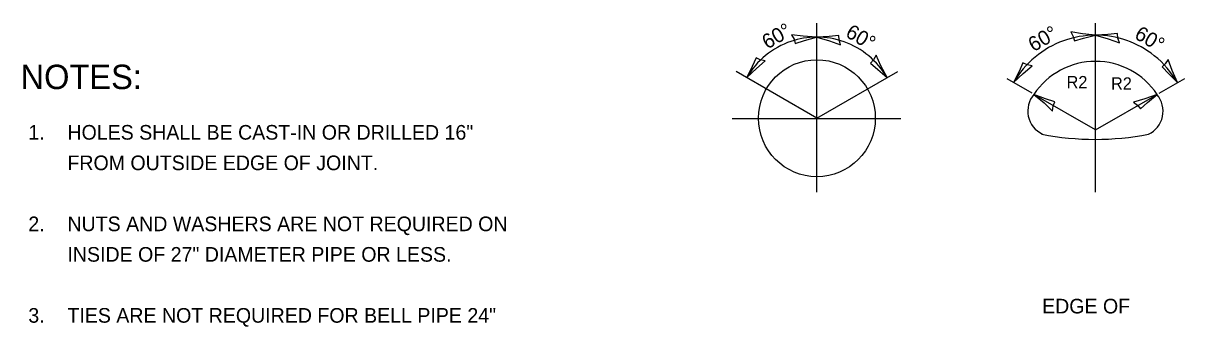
# Model space of a CAD drawing. Extents: x 2133490 to 2172050, y 2138301 to 2145980.
# Drawn here: x 2170834.9 to 2171311.4, y 2144982.2 to 2145106.6 of the extents above; entities that cross this region are included whole.
import ezdxf

# ---------------------------------------------------------------- set-up
doc = ezdxf.new("R2010")
doc.units = 0
for name, color, linetype in [('Design_PR_Roadway Dimensions', 7, 'Continuous'), ('Design_PR_Roadway Notes', 7, 'Continuous'), ('Drainage_PR_Pipe Culvert', 7, 'Continuous'), ('Level 23', 7, 'Continuous')]:
    doc.layers.add(name, color=color, linetype=linetype)

msp = doc.modelspace()

# ---------------------------------------------------------------- linework, layer by layer
at = {"layer": 'Design_PR_Roadway Dimensions'}
for p, q in [((2171160.48, 2145037.42), (2171160.48, 2145106.59)), ((2171274.78, 2145037.42), (2171274.78, 2145106.59)), ((2171160.48, 2145067.69), (2171127.34, 2145086.83)), ((2171160.48, 2145067.69), (2171193.62, 2145086.83)), ((2171248.76, 2145077.88), (2171238.55, 2145083.78)), ((2171300.89, 2145077.93), (2171311.39, 2145084)), ((2171274.78, 2145062.86), (2171249.53, 2145077.44)), ((2171274.78, 2145062.86), (2171300.04, 2145077.44)), ((2171194.89, 2145067.45), (2171125.72, 2145067.45))]:
    msp.add_line(p, q, dxfattribs=at)
for centre, radius, start, end in [((2171160.48, 2145067.69), 33.22, 90.3997, 108.6984), ((2171160.48, 2145067.69), 33.22, 70.436, 90.1226), ((2171274.78, 2145062.86), 38.83, 89.9347, 129.6658), ((2171274.78, 2145062.86), 38.83, 51.6265, 89.9347), ((2171160.48, 2145067.69), 33.22, 108.6984, 149.9982), ((2171160.48, 2145067.69), 33.22, 30.0012, 70.436), ((2171274.78, 2145062.86), 38.83, 129.6658, 149.9972), ((2171274.78, 2145062.86), 38.83, 30.003, 51.6265)]:
    msp.add_arc(centre, radius, start, end, dxfattribs=at)
at = {"layer": 'Drainage_PR_Pipe Culvert'}
msp.add_circle((2171160.48, 2145067.69), 23.96, dxfattribs=at)
for centre, radius, start, end in [((2171274.78, 2145060.66), 30.33, 33.6061, 146.3939), ((2171257.4, 2145070.62), 10.42, 139.0917, 244.8222), ((2171292.07, 2145070.53), 10.42, 295.1778, 40.9083), ((2171274.63, 2145174.91), 115.89, 259.1193, 280.8807)]:
    msp.add_arc(centre, radius, start, end, dxfattribs=at)
at = {"layer": 'Level 23'}
for points in [[(2171150.08, 2145101.88), (2171151.1, 2145100.06), (2171151.62, 2145098.26), (2171155.38, 2145099.49), (2171160.25, 2145100.91), (2171154.84, 2145101.28)], [(2171170.21, 2145097.76), (2171169.59, 2145099.75), (2171169.47, 2145101.62), (2171165.54, 2145101.21), (2171160.47, 2145100.86), (2171165.68, 2145099.35)], [(2171264.71, 2145103.08), (2171265.65, 2145101.22), (2171266.09, 2145099.41), (2171269.9, 2145100.48), (2171274.83, 2145101.68), (2171269.44, 2145102.29)], [(2171284.55, 2145098.55), (2171283.94, 2145100.54), (2171283.83, 2145102.41), (2171279.89, 2145102.02), (2171274.83, 2145101.68), (2171280.03, 2145100.16)], [(2171139.28, 2145091.16), (2171137.25, 2145091.63), (2171135.57, 2145092.46), (2171133.95, 2145088.86), (2171131.71, 2145084.3), (2171135.63, 2145088.05)], [(2171184.74, 2145093.47), (2171183.73, 2145091.65), (2171182.47, 2145090.26), (2171185.49, 2145087.71), (2171189.25, 2145084.3), (2171186.73, 2145089.1)], [(2171248.73, 2145089.13), (2171246.7, 2145089.6), (2171245.02, 2145090.43), (2171243.4, 2145086.83), (2171241.16, 2145082.27), (2171245.08, 2145086.02)], [(2171304.55, 2145091.73), (2171303.41, 2145089.98), (2171302.06, 2145088.69), (2171304.89, 2145085.93), (2171308.41, 2145082.27), (2171306.23, 2145087.24)], [(2171257.14, 2145070.63), (2171257.39, 2145072.7), (2171258.04, 2145074.46), (2171254.29, 2145075.69), (2171249.53, 2145077.44), (2171253.66, 2145073.94)], [(2171290.34, 2145074.25), (2171292, 2145073), (2171293.2, 2145071.56), (2171296.15, 2145074.19), (2171300.04, 2145077.44), (2171294.94, 2145075.62)]]:
    msp.add_lwpolyline(points, close=True, dxfattribs=at)

# ---------------------------------------------------------------- texts
at = {"layer": 'Design_PR_Roadway Notes'}
for s, rotation, p in [('60° ', 29.998, (2171140.16, 2145095.78)), ('60° ', 330.002, (2171171.79, 2145101.34)), ('60°', 29.9977, (2171249.37, 2145094.7)), ('60°', 330.0023, (2171290.33, 2145100.64))]:
    msp.add_text(s, height=6, rotation=rotation, dxfattribs=at).set_placement(p)
for p in [(2171262.9, 2145079.98), (2171281.13, 2145079.42)]:
    msp.add_text('R2', height=5, dxfattribs=at).set_placement(p)
at = {"layer": 'Level 23'}
for s, height, p in [('NOTES:', 10, (2170833.78, 2145079.62)), ('1.', 6, (2170836.97, 2145058.9)), ('HOLES SHALL BE CAST-IN OR DRILLED 16" ', 6, (2170853.01, 2145058.9)), ('FROM OUTSIDE EDGE OF JOINT.', 6, (2170853.01, 2145046.4)), ('2.', 6, (2170836.97, 2145021.4)), ('NUTS AND WASHERS ARE NOT REQUIRED ON', 6, (2170853.01, 2145021.4)), ('INSIDE OF 27" DIAMETER PIPE OR LESS.', 6, (2170853.01, 2145008.9)), ('3.', 6, (2170836.97, 2144983.9)), ('TIES ARE NOT REQUIRED FOR BELL PIPE 24"', 6, (2170853.01, 2144983.9)), ('EDGE OF', 6, (2171252.86, 2144987.7))]:
    msp.add_text(s, height=height, dxfattribs=at).set_placement(p)

doc.saveas('drawing.dxf')
